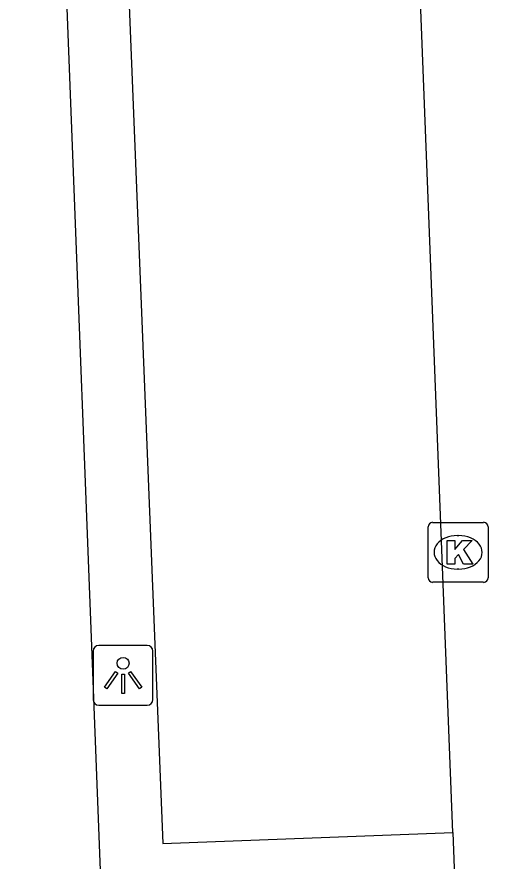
# Model space of a CAD drawing. Extents: x 160664 to 161506, y 382245 to 383288.
# Drawn here: x 161174.11 to 161181.97, y 382891.35 to 382905.43 of the extents above; entities that cross this region are included whole.
import ezdxf

# ---------------------------------------------------------------- set-up
doc = ezdxf.new("R2010")
doc.units = 0
for name, color, linetype in [('IMGEO_Kolk', 7, 'Continuous'), ('IMGEO_Lichtpunt', 7, 'Continuous'), ('IMGEO_Parkeervlak_halfverhard', 7, 'Continuous'), ('IMGEO_Rijbaan_lokaal_open', 7, 'Continuous'), ('IMGEO_Voetpad_open', 7, 'Continuous')]:
    doc.layers.add(name, color=color, linetype=linetype)

msp = doc.modelspace()

# ---------------------------------------------------------------- linework, layer by layer
at = {"layer": 'IMGEO_Kolk'}
for p, q in [((161180.97, 382896.076), (161180.97, 382896.928)), ((161181.045, 382897.002), (161181.897, 382897.002)), ((161181.971, 382896.928), (161181.971, 382896.076)), ((161181.458, 382896.782), (161181.483, 382896.782)), ((161181.481, 382896.222), (161181.456, 382896.222)), ((161181.897, 382896.002), (161181.045, 382896.002))]:
    msp.add_line(p, q, dxfattribs=at)
for points in [[(161180.97, 382896.076), (161180.97, 382896.928)], [(161181.045, 382897.002), (161181.897, 382897.002)], [(161181.971, 382896.928), (161181.971, 382896.076)], [(161181.291, 382896.702), (161181.414, 382896.702), (161181.414, 382896.551), (161181.544, 382896.702), (161181.708, 382896.702), (161181.562, 382896.551), (161181.715, 382896.302), (161181.563, 382896.302), (161181.478, 382896.466), (161181.414, 382896.399), (161181.414, 382896.302), (161181.291, 382896.302), (161181.291, 382896.702)], [(161181.897, 382896.002), (161181.045, 382896.002)]]:
    msp.add_lwpolyline(points, dxfattribs=at)
for centre, start, end in [((161181.047, 382896.926), 91.552, 178.448), ((161181.047, 382896.926), 91.552, 178.448), ((161181.895, 382896.926), 1.552, 88.448), ((161181.895, 382896.926), 1.552, 88.448), ((161181.047, 382896.078), 181.552, 268.448), ((161181.047, 382896.078), 181.552, 268.448), ((161181.895, 382896.078), 271.552, 358.448), ((161181.895, 382896.078), 271.552, 358.448)]:
    msp.add_arc(centre, 0.0765, start, end, dxfattribs=at)
for centre, major_axis, ratio, start_param, end_param in [((161181.457, 382896.502), (-0.387, 0.002), 0.722429, 4.712389, 7.853982), ((161181.482, 382896.502), (-0.39, 0.002), 0.717154, 1.570796, 4.712389)]:
    msp.add_ellipse(centre, major_axis=major_axis, ratio=ratio, start_param=start_param, end_param=end_param, dxfattribs=at)
at = {"layer": 'IMGEO_Lichtpunt'}
for p, q in [((161176.287, 382894.948), (161175.479, 382894.948)), ((161176.287, 382894.948), (161175.479, 382894.948)), ((161175.385, 382894.853), (161175.385, 382894.046)), ((161175.385, 382894.853), (161175.385, 382894.046)), ((161176.381, 382894.046), (161176.381, 382894.853)), ((161176.381, 382894.046), (161176.381, 382894.853)), ((161175.479, 382893.952), (161176.287, 382893.952)), ((161175.479, 382893.952), (161176.287, 382893.952))]:
    msp.add_line(p, q, dxfattribs=at)
for points in [[(161175.759, 382894.517), (161175.798, 382894.489), (161175.61, 382894.227), (161175.572, 382894.254), (161175.759, 382894.517)], [(161175.971, 382894.489), (161176.009, 382894.516), (161176.196, 382894.254), (161176.157, 382894.226), (161175.971, 382894.489)], [(161175.861, 382894.469), (161175.908, 382894.469), (161175.908, 382894.147), (161175.861, 382894.147), (161175.861, 382894.469)]]:
    msp.add_lwpolyline(points, dxfattribs=at)
msp.add_circle((161175.884, 382894.651), 0.0994, dxfattribs=at)
for centre, start, end in [((161175.479, 382894.853), 90, 180), ((161175.479, 382894.853), 90, 180), ((161176.287, 382894.853), 0, 90), ((161176.287, 382894.853), 0, 90), ((161175.479, 382894.046), 180, 270), ((161175.479, 382894.046), 180, 270), ((161176.287, 382894.046), 270, 0), ((161176.287, 382894.046), 270, 360)]:
    msp.add_arc(centre, 0.0946, start, end, dxfattribs=at)
at = {"layer": 'IMGEO_Parkeervlak_halfverhard'}
msp.add_lwpolyline([(161180.112, 382924.778), (161175.291, 382924.573), (161175.851, 382908.946), (161176.546, 382891.646), (161181.383, 382891.829)], dxfattribs=at)
at = {"layer": 'IMGEO_Rijbaan_lokaal_open'}
for points in [[(161181.383, 382891.829), (161180.728, 382908.702), (161180.112, 382924.778)], [(161181.383, 382891.829), (161181.441, 382890.346), (161180.664, 382890.325)]]:
    msp.add_lwpolyline(points, dxfattribs=at)
at = {"layer": 'IMGEO_Voetpad_open'}
msp.add_lwpolyline([(161180.664, 382890.325), (161175.546, 382890.186), (161174.848, 382908.173), (161174.112, 382927.054), (161180.029, 382927.248)], dxfattribs=at)

doc.saveas('drawing.dxf')
